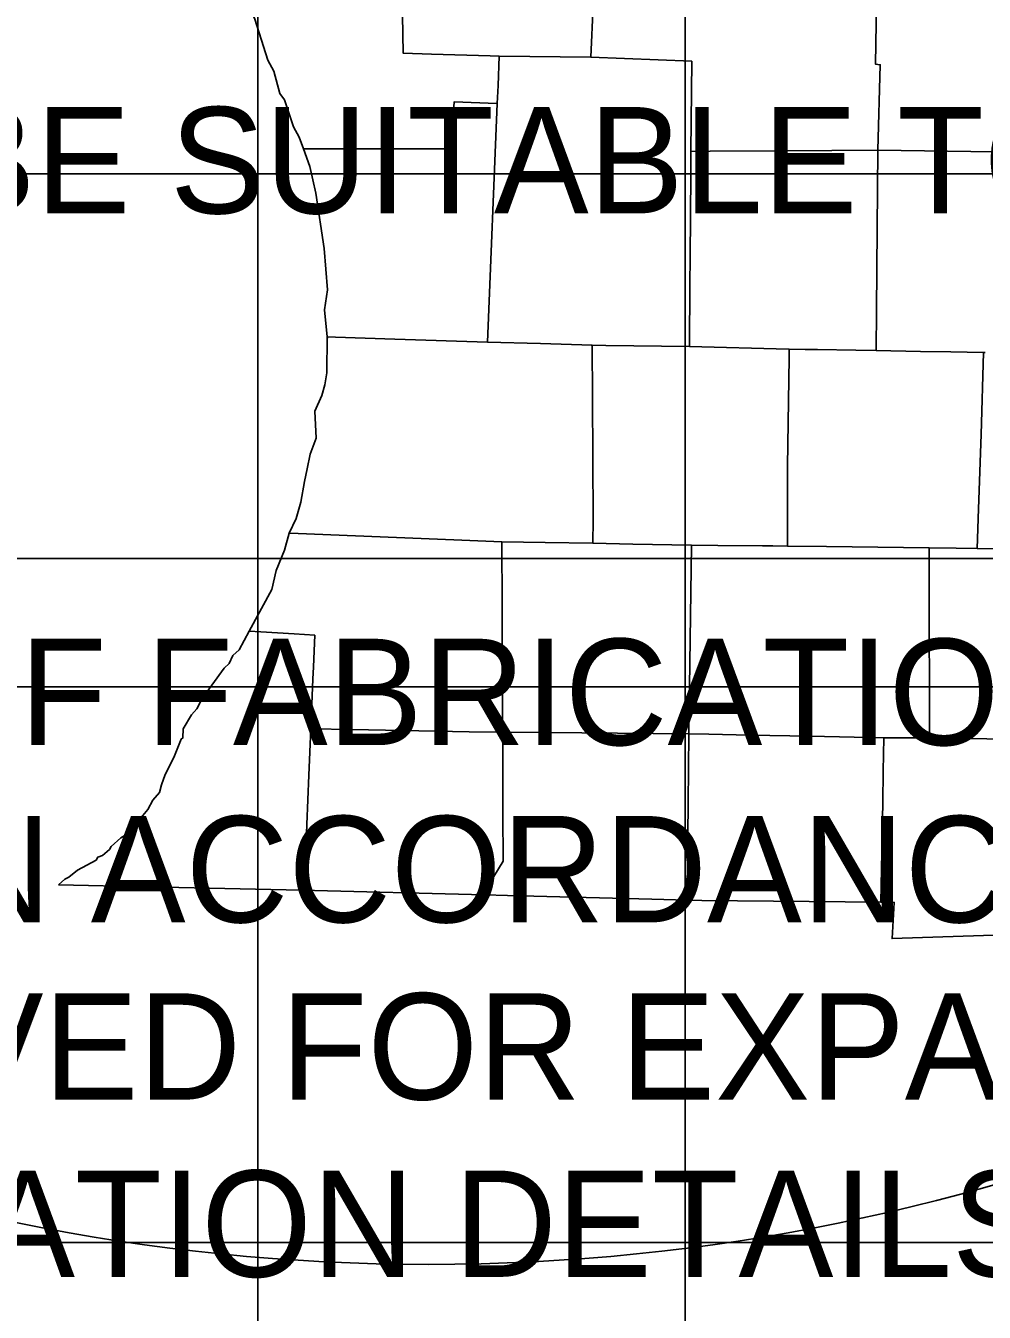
# Model space of a CAD drawing. Extents: x 19590 to 20151, y 19944 to 20103.
# Drawn here: x 20126.38 to 20130.87, y 20073.29 to 20079.31 of the extents above; entities that cross this region are included whole.
import ezdxf

# ---------------------------------------------------------------- set-up
doc = ezdxf.new("R2010")
doc.units = 0
for name, color, linetype in [('DETAIL_TEXT_DIMEN_PR', 7, 'Continuous'), ('Sheet_Border_Prof_Triple_Grid+Sta+EL_40x', 7, 'Continuous'), ('Sheet_Border_Prof_Triple_Grid+Sta+EL_50x', 7, 'Continuous'), ('Sheet_Border_TitleSheet', 7, 'Continuous'), ('Sheet_Border_XS_Grid', 7, 'Continuous')]:
    doc.layers.add(name, color=color, linetype=linetype)

msp = doc.modelspace()

# ---------------------------------------------------------------- linework, layer by layer
at = {"layer": 'Sheet_Border_Prof_Triple_Grid+Sta+EL_40x'}
for p, q in [((20127.4672, 20093.6133), (20127.4672, 20016.2133)), ((20137.4672, 20078.6133), (20017.4672, 20078.6133)), ((20137.4672, 20073.6133), (20017.4672, 20073.6133))]:
    msp.add_line(p, q, dxfattribs=at)
at = {"layer": 'Sheet_Border_Prof_Triple_Grid+Sta+EL_50x'}
for p, q in [((20129.4672, 20092.2133), (20129.4672, 20017.8133)), ((20137.4672, 20076.2133), (20017.4672, 20076.2133))]:
    msp.add_line(p, q, dxfattribs=at)
at = {"layer": 'Sheet_Border_TitleSheet'}
for p, q in [((20127.7919, 20077.8448), (20127.7977, 20077.8507)), ((20129.0325, 20077.8068), (20129.0269, 20077.8124)), ((20127.6563, 20076.9305), (20127.6141, 20076.9322)), ((20129.0319, 20076.8856), (20129.0354, 20076.889)), ((20127.426, 20076.4717), (20127.4279, 20076.4735)), ((20127.6385, 20076.461), (20127.7339, 20076.4554)), ((20127.7339, 20076.4554), (20127.7279, 20076.3071)), ((20127.7279, 20076.3071), (20127.7255, 20076.249)), ((20127.7255, 20076.249), (20127.7161, 20076.0171)), ((20130.3801, 20075.2059), (20130.3834, 20075.2092))]:
    msp.add_line(p, q, dxfattribs=at)
for points in [[(20128.2807, 20079.1739), (20128.1481, 20079.178), (20128.1394, 20079.6241)], [(20130.3692, 20078.7249), (20130.3803, 20079.1241), (20130.3582, 20079.1263), (20130.3623, 20079.4126)], [(20127.6813, 20078.7306), (20127.6606, 20078.7848), (20127.6342, 20078.8344), (20127.5923, 20078.9603), (20127.5708, 20078.9902), (20127.5433, 20079.0938), (20127.5147, 20079.1458), (20127.4545, 20079.3377), (20127.4269, 20079.3919)], [(20129.0373, 20079.4035), (20129.0259, 20079.16)], [(20128.5547, 20079.1655), (20128.2807, 20079.1739)], [(20128.5973, 20079.1642), (20128.5547, 20079.1655)], [(20128.5973, 20079.1642), (20128.5917, 20079.0273)], [(20129.0259, 20079.16), (20128.5973, 20079.1642)], [(20129.4947, 20078.719), (20129.4981, 20079.1403), (20129.0259, 20079.16)], [(20128.5917, 20079.0273), (20128.5883, 20078.9436)], [(20128.5883, 20078.9436), (20128.5856, 20078.9437), (20128.3873, 20078.951), (20128.3717, 20078.7302), (20127.8833, 20078.7305)], [(20128.5883, 20078.9436), (20128.5429, 20077.8266)], [(20127.7919, 20077.8509), (20127.7804, 20077.9777), (20127.7933, 20078.0707), (20127.7783, 20078.2649), (20127.7389, 20078.5233), (20127.7117, 20078.6489), (20127.6813, 20078.7306)], [(20127.8833, 20078.7305), (20127.6813, 20078.7306)], [(20129.4947, 20078.719), (20129.4938, 20078.6118)], [(20129.5845, 20078.7196), (20129.4947, 20078.719)], [(20129.9388, 20078.7219), (20129.5845, 20078.7196)], [(20130.3692, 20078.7249), (20129.9388, 20078.7219)], [(20130.3692, 20078.7249), (20130.3662, 20078.3585)], [(20130.9135, 20078.7174), (20130.3692, 20078.7249)], [(20129.4938, 20078.6118), (20129.4907, 20078.2218)], [(20130.3662, 20078.3585), (20130.3631, 20077.9737)], [(20129.4907, 20078.2218), (20129.4897, 20078.0971)], [(20129.4897, 20078.0971), (20129.4873, 20077.8058)], [(20130.3631, 20077.9737), (20130.3615, 20077.7867)], [(20127.6141, 20076.9322), (20127.648, 20077.0011), (20127.6692, 20077.0775), (20127.6862, 20077.1741), (20127.6984, 20077.2342), (20127.7128, 20077.3014), (20127.7401, 20077.3772), (20127.7345, 20077.5035), (20127.7675, 20077.5771), (20127.782, 20077.6261), (20127.7913, 20077.6829), (20127.7919, 20077.8509)], [(20127.8317, 20077.8496), (20127.7919, 20077.8509)], [(20127.8317, 20077.8496), (20128.1097, 20077.8406)], [(20128.1097, 20077.8406), (20128.5429, 20077.8266)], [(20128.5429, 20077.8266), (20128.7911, 20077.8193)], [(20128.7911, 20077.8193), (20129.0325, 20077.8123)], [(20129.0966, 20077.8113), (20129.0325, 20077.8123)], [(20129.0325, 20077.8123), (20129.0339, 20077.569)], [(20129.4873, 20077.8058), (20129.0966, 20077.8113)], [(20129.9541, 20077.7936), (20129.9515, 20077.7937), (20129.4873, 20077.8058)], [(20130.0285, 20077.7925), (20129.9541, 20077.7936)], [(20129.9541, 20077.7936), (20129.9545, 20077.7525)], [(20130.0867, 20077.7915), (20130.0285, 20077.7925)], [(20130.2661, 20077.7883), (20130.0867, 20077.7915)], [(20130.3615, 20077.7867), (20130.2661, 20077.7883)], [(20130.5687, 20077.783), (20130.3615, 20077.7867)], [(20129.9545, 20077.7525), (20129.9469, 20077.2466)], [(20130.7101, 20077.7805), (20130.5687, 20077.783)], [(20130.8632, 20077.7778), (20130.7101, 20077.7805)], [(20130.8632, 20077.7778), (20130.8521, 20077.3934)], [(20130.8711, 20077.7777), (20130.8632, 20077.7778)], [(20129.0339, 20077.569), (20129.0371, 20076.9956)], [(20130.8521, 20077.3934), (20130.8401, 20077.046)], [(20129.9469, 20077.2466), (20129.9458, 20076.8721)], [(20130.8401, 20077.046), (20130.8337, 20076.8613)], [(20129.0371, 20076.9956), (20129.0353, 20076.8855)], [(20127.427, 20076.4736), (20127.5339, 20076.6687), (20127.5536, 20076.7571), (20127.5934, 20076.8525), (20127.6141, 20076.9322)], [(20127.6563, 20076.9305), (20127.6141, 20076.9322)], [(20128.3853, 20076.9012), (20127.6563, 20076.9305)], [(20128.6099, 20076.8922), (20128.3853, 20076.9012)], [(20128.6099, 20076.8922), (20128.6111, 20076.5951)], [(20128.8126, 20076.8891), (20128.6099, 20076.8922)], [(20129.0353, 20076.8855), (20128.8126, 20076.8891)], [(20129.2229, 20076.8817), (20129.0353, 20076.8855)], [(20129.4969, 20076.8759), (20129.2229, 20076.8817)], [(20129.4969, 20076.8759), (20129.4843, 20075.9932)], [(20129.6203, 20076.8749), (20129.4969, 20076.8759)], [(20129.8289, 20076.8733), (20129.6203, 20076.8749)], [(20129.8774, 20076.8729), (20129.8289, 20076.8733)], [(20129.9458, 20076.8721), (20129.8774, 20076.8729)], [(20130.1283, 20076.8699), (20129.9458, 20076.8721)], [(20130.6092, 20076.8637), (20130.1283, 20076.8699)], [(20130.6099, 20076.4849), (20130.6092, 20076.8637)], [(20130.7349, 20076.8623), (20130.6092, 20076.8637)], [(20130.8337, 20076.8613), (20130.7349, 20076.8623)], [(20131.1431, 20076.8572), (20130.8337, 20076.8613)], [(20128.6119, 20076.3982), (20128.6111, 20076.5951)], [(20126.6237, 20075.3554), (20126.7113, 20075.4024), (20126.7189, 20075.4168), (20126.7413, 20075.4237), (20126.7735, 20075.4521), (20126.7811, 20075.4665), (20126.8265, 20075.5074), (20126.8509, 20075.5215), (20126.8737, 20075.5556), (20126.9058, 20075.5841), (20126.9533, 20075.6395), (20126.9763, 20075.6826), (20127.0085, 20075.7183), (20127.0167, 20075.7545), (20127.0343, 20075.8032), (20127.0747, 20075.8824), (20127.1097, 20075.9689), (20127.1172, 20075.9742), (20127.118, 20076.0177), (20127.1582, 20076.0824), (20127.1829, 20076.1109), (20127.2079, 20076.1595), (20127.3107, 20076.3013), (20127.3334, 20076.323), (20127.3508, 20076.3597), (20127.381, 20076.3868), (20127.427, 20076.4736)], [(20127.427, 20076.4736), (20127.4819, 20076.4703)], [(20127.4819, 20076.4703), (20127.6385, 20076.461)], [(20130.6104, 20076.2106), (20130.6099, 20076.4849)], [(20128.6119, 20076.3982), (20128.6121, 20076.342)], [(20128.6124, 20076.264), (20128.6121, 20076.342)], [(20128.6124, 20076.264), (20128.6135, 20076.002)], [(20130.6109, 20075.9743), (20130.6104, 20076.2106)], [(20127.7161, 20076.0171), (20127.7071, 20075.7996)], [(20127.9084, 20076.0135), (20127.7161, 20076.0171)], [(20128.4561, 20076.0033), (20127.9084, 20076.0135)], [(20128.6135, 20076.002), (20128.4561, 20076.0033)], [(20128.6139, 20075.9033), (20128.6135, 20076.002)], [(20128.8171, 20075.9999), (20128.6135, 20076.002)], [(20129.4843, 20075.9932), (20128.8171, 20075.9999)], [(20129.4816, 20075.6685), (20129.4843, 20075.9932)], [(20129.4843, 20075.9932), (20129.5781, 20075.9915)], [(20129.5781, 20075.9915), (20129.7695, 20075.988)], [(20129.7695, 20075.988), (20130.0502, 20075.9828)], [(20130.0502, 20075.9828), (20130.3977, 20075.9749)], [(20130.3977, 20075.9749), (20130.3948, 20075.8182)], [(20130.6109, 20075.9743), (20130.3977, 20075.9749)], [(20130.9677, 20075.969), (20130.6109, 20075.9743)], [(20128.6149, 20075.623), (20128.6139, 20075.9033)], [(20127.7071, 20075.7996), (20127.6977, 20075.57)], [(20130.3948, 20075.8182), (20130.3921, 20075.6717)], [(20128.6159, 20075.397), (20128.6149, 20075.623)], [(20129.4791, 20075.3732), (20129.4816, 20075.6685)], [(20130.3921, 20075.6717), (20130.3833, 20075.2059)], [(20127.6977, 20075.57), (20127.6925, 20075.4413)], [(20127.6925, 20075.4413), (20127.6717, 20075.2616)], [(20128.6159, 20075.397), (20128.546, 20075.2816)], [(20126.5347, 20075.2877), (20126.5649, 20075.3143), (20126.5833, 20075.3225)], [(20126.5833, 20075.3225), (20126.6237, 20075.3554)], [(20129.4777, 20075.2153), (20129.4791, 20075.3732)], [(20126.9549, 20075.2782), (20126.5347, 20075.2877)], [(20127.6717, 20075.2616), (20126.9549, 20075.2782)], [(20128.5287, 20075.2406), (20127.6717, 20075.2616)], [(20128.546, 20075.2816), (20128.5287, 20075.2406)], [(20128.6357, 20075.2378), (20128.5287, 20075.2406)], [(20129.3117, 20075.2197), (20128.6357, 20075.2378)], [(20129.4777, 20075.2153), (20129.3117, 20075.2197)], [(20129.5459, 20075.2141), (20129.4777, 20075.2153)], [(20130.3833, 20075.2059), (20129.5459, 20075.2141)], [(20130.9589, 20075.0528), (20130.4357, 20075.0356), (20130.4461, 20075.2048), (20130.3833, 20075.2059)]]:
    msp.add_lwpolyline(points, dxfattribs=at)
msp.add_circle((20128.2672, 20083.0179), 9.5071, dxfattribs=at)
at = {"layer": 'Sheet_Border_XS_Grid'}
for p, q in [((20129.4672, 20016.8133), (20129.4672, 20092.8133)), ((20013.4672, 20076.8133), (20141.4672, 20076.8133))]:
    msp.add_line(p, q, dxfattribs=at)

# ---------------------------------------------------------------- texts
at = {"layer": 'DETAIL_TEXT_DIMEN_PR'}
for s, p in [('THE MODEL OF THE JOINT TYPE SELECTED SHALL BE SUITABLE TO ACCOMMODATE', (20109.2715, 20078.4287)), ('COMPLETE WORKING DRAWINGS OF ALL DETAILS OF FABRICATION OF THE EXPANSION', (20109.2715, 20075.9408)), ('JOINT DEVICE SHALL BE SUBMITTED FOR REVIEW IN ACCORDANCE WITH STANDARD', (20109.2715, 20075.1114)), ('SPECIFICATION 104.02.  THIS REQUIREMENT IS WAIVED FOR EXPANSION JOINT', (20109.2715, 20074.2821)), ('DEVICES FOR WHICH A SET OF STANDARD INSTALLATION DETAILS HAS BEEN APPROVED.', (20109.2715, 20073.4527))]:
    msp.add_text(s, height=0.497619, rotation=0, dxfattribs=at).set_placement(p)

doc.saveas('drawing.dxf')
